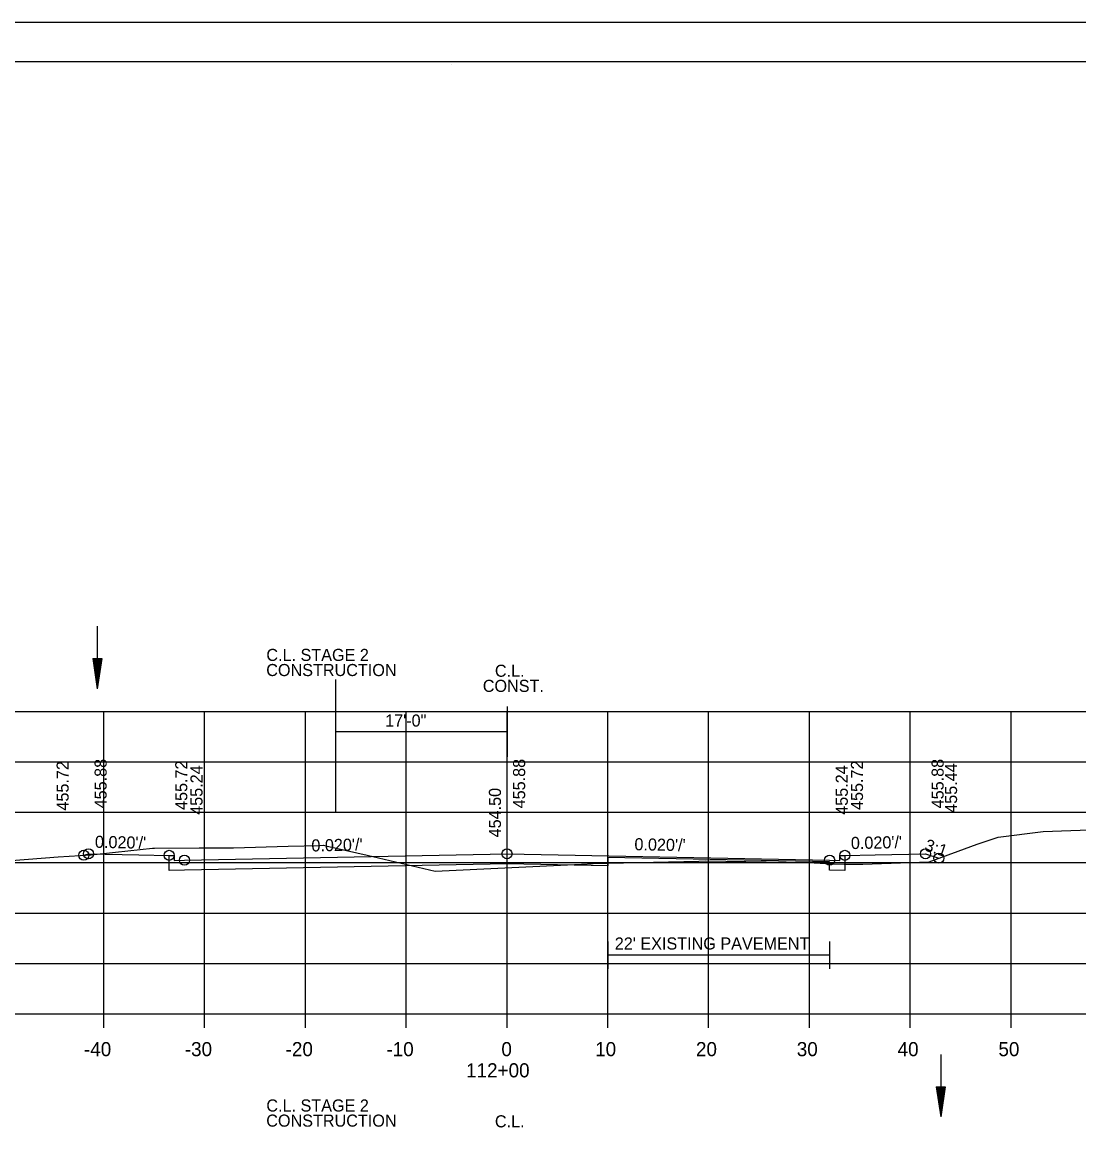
# Model space of a CAD drawing. Extents: x 1538688 to 1540766, y 656250 to 671912.
# Drawn here: x 1538810.1 to 1538914.9, y 658148.2 to 658257.9 of the extents above; entities that cross this region are included whole.
import ezdxf

# ---------------------------------------------------------------- set-up
doc = ezdxf.new("R2010")
doc.units = 0
for name, color, linetype in [('15', 7, 'Continuous'), ('18', 7, 'Continuous'), ('20', 7, 'Continuous'), ('22', 7, 'Continuous'), ('26', 7, 'Continuous'), ('39', 7, 'Continuous'), ('41', 7, 'Continuous'), ('42', 7, 'Continuous'), ('7', 7, 'Continuous'), ('Borings', 7, 'Continuous'), ('Default', 7, 'Continuous'), ('Horizontal Alignment', 7, 'Continuous'), ('RipRap', 7, 'Continuous'), ('Wall Heights', 7, 'Continuous')]:
    doc.layers.add(name, color=color, linetype=linetype)

msp = doc.modelspace()

# ---------------------------------------------------------------- linework, layer by layer
at = {"layer": '15'}
for p, q in [((1538817.09, 658194.83), (1538817.54, 658191.83)), ((1538817.09, 658194.83), (1538817.99, 658194.83)), ((1538817.17, 658194.83), (1538817.54, 658192.34)), ((1538817.25, 658194.83), (1538817.54, 658192.85)), ((1538817.32, 658194.83), (1538817.54, 658193.35)), ((1538817.4, 658194.83), (1538817.54, 658193.86)), ((1538817.47, 658194.83), (1538817.54, 658194.36)), ((1538817.99, 658194.83), (1538817.54, 658191.83)), ((1538817.69, 658194.83), (1538817.54, 658193.86)), ((1538817.84, 658194.83), (1538817.54, 658192.85)), ((1538817.92, 658194.83), (1538817.54, 658192.34)), ((1538817.77, 658194.83), (1538817.54, 658193.35)), ((1538817.61, 658194.83), (1538817.54, 658194.36)), ((1538900.75, 658152.35), (1538901.2, 658149.35)), ((1538900.75, 658152.35), (1538901.65, 658152.35)), ((1538900.82, 658152.35), (1538901.2, 658149.85)), ((1538900.9, 658152.35), (1538901.2, 658150.37)), ((1538900.97, 658152.35), (1538901.2, 658150.87)), ((1538901.05, 658152.35), (1538901.2, 658151.37)), ((1538901.12, 658152.35), (1538901.2, 658151.88)), ((1538901.65, 658152.35), (1538901.2, 658149.35)), ((1538901.34, 658152.35), (1538901.2, 658151.37)), ((1538901.49, 658152.35), (1538901.2, 658150.37)), ((1538901.57, 658152.35), (1538901.2, 658149.85)), ((1538901.42, 658152.35), (1538901.2, 658150.87)), ((1538901.27, 658152.35), (1538901.2, 658151.88))]:
    msp.add_line(p, q, dxfattribs=at)
at = {"layer": '18'}
msp.add_lwpolyline([(1538803.93, 658174.39), (1538813.66, 658175.14), (1538816.92, 658175.36), (1538819.36, 658175.62), (1538823, 658176.02), (1538823.22, 658176.01), (1538827.64, 658176.03), (1538831.05, 658176.03), (1538836.46, 658176.2), (1538839.63, 658176.29), (1538839.97, 658176.3), (1538840.22, 658176.24), (1538844.32, 658175.32), (1538851.04, 658173.74), (1538865.56, 658174.43), (1538866.71, 658174.48), (1538877.19, 658174.73), (1538877.88, 658174.74), (1538887.87, 658174.58), (1538888.63, 658174.57), (1538890.45, 658174.45), (1538890.52, 658174.45), (1538891.63, 658174.44), (1538893.46, 658174.43), (1538895.32, 658174.48), (1538900.04, 658174.66), (1538904.82, 658176.41), (1538906.88, 658177.1), (1538911.37, 658177.65), (1538916.84, 658177.87)], dxfattribs=at)
at = {"layer": '20'}
msp.add_lwpolyline([(1538816.2, 658175.31), (1538816.67, 658175.46), (1538821.67, 658175.36), (1538824.67, 658175.3), (1538825.17, 658175.3), (1538825.18, 658174.8), (1538826.18, 658174.82), (1538858.18, 658175.46), (1538890.18, 658174.82), (1538891.18, 658174.8), (1538891.19, 658175.3), (1538891.69, 658175.3), (1538894.69, 658175.36), (1538899.69, 658175.46), (1538901.02, 658175.02)], dxfattribs=at)
at = {"layer": '22'}
for p, q in [((1538718.18, 658189.58), (1538998.18, 658189.58)), ((1538818.18, 658159.58), (1538818.18, 658189.58)), ((1538828.18, 658159.58), (1538828.18, 658189.58)), ((1538838.18, 658159.58), (1538838.18, 658189.58)), ((1538848.18, 658159.58), (1538848.18, 658189.58)), ((1538858.18, 658159.58), (1538858.18, 658189.58)), ((1538868.18, 658159.58), (1538868.18, 658189.58)), ((1538878.18, 658159.58), (1538878.18, 658189.58)), ((1538888.18, 658159.58), (1538888.18, 658189.58)), ((1538898.18, 658159.58), (1538898.18, 658189.58)), ((1538908.18, 658159.58), (1538908.18, 658189.58)), ((1538718.18, 658184.58), (1538998.18, 658184.58)), ((1538718.18, 658179.58), (1538998.18, 658179.58)), ((1538718.18, 658174.58), (1538998.18, 658174.58)), ((1538718.18, 658169.58), (1538998.18, 658169.58)), ((1538718.18, 658164.58), (1538998.18, 658164.58)), ((1538718.18, 658159.58), (1538998.18, 658159.58))]:
    msp.add_line(p, q, dxfattribs=at)
at = {"layer": '26'}
msp.add_line((1538687.78, 658257.94), (1539021.11, 658257.94), dxfattribs=at)
msp.add_lwpolyline([(1538687.77, 658257.94), (1539021.11, 658257.94), (1539021.11, 658044.6), (1538687.77, 658044.6)], close=True, dxfattribs=at)
for centre in [(1538816.2, 658175.31), (1538816.67, 658175.46), (1538824.67, 658175.3), (1538826.18, 658174.82), (1538826.18, 658174.82), (1538858.18, 658175.46), (1538890.18, 658174.82), (1538890.18, 658174.82), (1538891.69, 658175.3), (1538899.69, 658175.46), (1538901.02, 658175.02)]:
    msp.add_circle(centre, 0.5, dxfattribs=at)
at = {"layer": '39'}
for p, q in [((1538817.54, 658198.02), (1538817.54, 658191.83)), ((1538901.2, 658155.54), (1538901.2, 658149.35))]:
    msp.add_line(p, q, dxfattribs=at)
at = {"layer": '7'}
for p, q in [((1538868.17, 658166.77), (1538868.17, 658164.03)), ((1538890.17, 658166.77), (1538890.17, 658164.03)), ((1538890.17, 658165.4), (1538868.17, 658165.4))]:
    msp.add_line(p, q, dxfattribs=at)
at = {"layer": 'Borings'}
for p, q in [((1538718.18, 658159.58), (1538998.18, 658159.58)), ((1538818.18, 658158.18), (1538818.18, 658159.58)), ((1538828.18, 658158.18), (1538828.18, 658159.58)), ((1538838.18, 658158.18), (1538838.18, 658159.58)), ((1538848.18, 658158.18), (1538848.18, 658159.58)), ((1538858.18, 658158.18), (1538858.18, 658159.58)), ((1538868.18, 658158.18), (1538868.18, 658159.58)), ((1538878.18, 658158.18), (1538878.18, 658159.58)), ((1538888.18, 658158.18), (1538888.18, 658159.58)), ((1538898.18, 658158.18), (1538898.18, 658159.58)), ((1538908.18, 658158.18), (1538908.18, 658159.58))]:
    msp.add_line(p, q, dxfattribs=at)
at = {"layer": 'Default'}
for p, q in [((1538841.17, 658192.74), (1538841.17, 658179.58)), ((1538858.18, 658190.06), (1538858.18, 658185.06)), ((1538858.18, 658187.56), (1538841.17, 658187.56))]:
    msp.add_line(p, q, dxfattribs=at)
at = {"layer": 'RipRap'}
for p, q in [((1538700.18, 658254.04), (1539016.36, 658254.04)), ((1538852.7, 658253.78), (1538852.7, 658253.78)), ((1538852.7, 658253.78), (1538852.7, 658253.78))]:
    msp.add_line(p, q, dxfattribs=at)
at = {"layer": 'Wall Heights'}
msp.add_lwpolyline([(1538891.69, 658175.3), (1538891.69, 658173.8), (1538890.18, 658173.82), (1538890.18, 658173.82), (1538890.18, 658174.66), (1538868.18, 658175.1), (1538868.18, 658174.26), (1538858.18, 658174.46), (1538826.18, 658173.82), (1538824.67, 658173.8), (1538824.67, 658175.3)], dxfattribs=at)

# ---------------------------------------------------------------- texts
at = {"layer": '41'}
for s, p in [('455.72', (1538814.7, 658179.74)), ('455.88', (1538818.47, 658179.96)), ('455.72', (1538826.47, 658179.8)), ('455.24', (1538827.98, 658179.32)), ('455.88', (1538859.98, 658179.96)), ('455.24', (1538891.98, 658179.32)), ('455.72', (1538893.49, 658179.8)), ('455.88', (1538901.49, 658179.96)), ('455.44', (1538902.82, 658179.52)), ('454.50', (1538857.58, 658177.08))]:
    msp.add_text(s, height=1.2, rotation=90, dxfattribs=at).set_placement(p)
at = {"layer": '42'}
for s, rotation, p in [("0.020'/'", 358.8542, (1538817.3, 658176.05)), ("0.020'/'", 1.1458, (1538838.79, 658175.68)), ("0.020'/'", 358.8542, (1538870.81, 658175.81)), ("0.020'/'", 1.1458, (1538892.3, 658175.92)), ('3:1', 341.5651, (1538899.51, 658175.82))]:
    msp.add_text(s, height=1.2, rotation=rotation, dxfattribs=at).set_placement(p)
at = {"layer": '7'}
msp.add_text("22' EXISTING PAVEMENT", height=1.2, dxfattribs=at).set_placement((1538868.87, 658165.96))
at = {"layer": 'Default'}
for s, p in [('C.L. STAGE 2', (1538834.31, 658194.58)), ('CONSTRUCTION', (1538834.3, 658193.08)), ('C.L.', (1538856.98, 658193.01)), ('CONST.', (1538855.78, 658191.51)), ('17\'-0"', (1538846.09, 658188.07)), ('C.L. STAGE 2', (1538834.31, 658149.89)), ('CONSTRUCTION', (1538834.3, 658148.39)), ('C.L.', (1538856.98, 658148.32))]:
    msp.add_text(s, height=1.2, dxfattribs=at).set_placement(p)
at = {"layer": 'Horizontal Alignment'}
for s, p in [('-40', (1538816.22, 658155.38)), ('-30', (1538826.22, 658155.38)), ('-20', (1538836.22, 658155.38)), ('-10', (1538846.22, 658155.38)), ('0', (1538857.62, 658155.38)), ('10', (1538866.92, 658155.38)), ('20', (1538876.92, 658155.38)), ('30', (1538886.92, 658155.38)), ('40', (1538896.92, 658155.38)), ('50', (1538906.92, 658155.38)), ('112+00', (1538854.12, 658153.28))]:
    msp.add_text(s, height=1.4, dxfattribs=at).set_placement(p)

doc.saveas('drawing.dxf')
